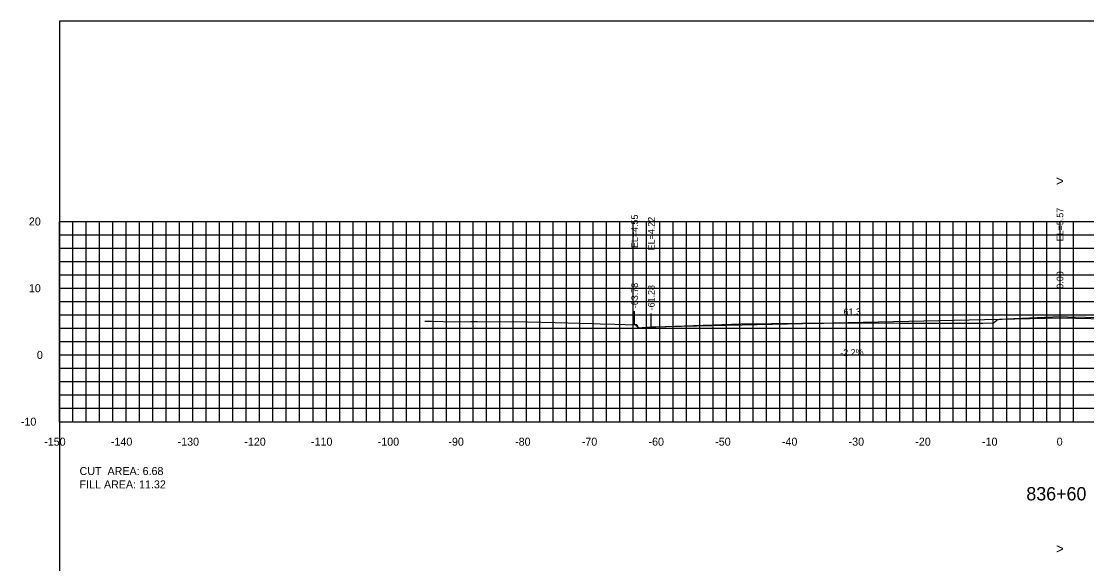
# Model space of a CAD drawing. Extents: x 1797419 to 1809236, y 248759 to 251512.
# Drawn here: x 1808595.3 to 1808755, y 250963.6 to 251044.9 of the extents above; entities that cross this region are included whole.
import ezdxf

# ---------------------------------------------------------------- set-up
doc = ezdxf.new("R2010")
doc.units = 0
for name, color, linetype in [('1', 7, 'Continuous'), ('10', 7, 'Continuous'), ('3', 7, 'Continuous'), ('31', 7, 'Continuous'), ('4', 7, 'Continuous'), ('60', 7, 'Continuous'), ('ANNO-TXT', 7, 'Continuous'), ('CL-CNST', 7, 'Continuous'), ('Level 62', 7, 'Continuous'), ('M-ROADS', 7, 'Continuous')]:
    doc.layers.add(name, color=color, linetype=linetype)

msp = doc.modelspace()

# ---------------------------------------------------------------- linework, layer by layer
for p, q in [((1808687.22, 250999.44), (1808687.22, 251001.44)), ((1808751, 251000.46), (1808751, 251002.46)), ((1808689.72, 250999.11), (1808689.72, 251001.11))]:
    msp.add_line(p, q)
msp.add_lwpolyline([(1808601, 250854.89), (1808901, 250854.89), (1808901, 251044.89), (1808601, 251044.89)], close=True)
at = {"layer": '60'}
for p, q in [((1808600.94, 251014.89), (1808601, 251014.89)), ((1808601, 250984.89), (1808601, 251014.89)), ((1808600.94, 251004.89), (1808601, 251004.89)), ((1808600.94, 250994.89), (1808601, 250994.89)), ((1808600.94, 250984.89), (1808601, 250984.89)), ((1808601, 250984.89), (1808901, 250984.89)), ((1808601, 250984.83), (1808601, 250984.89)), ((1808611, 250984.83), (1808611, 250984.89)), ((1808621, 250984.83), (1808621, 250984.89)), ((1808631, 250984.83), (1808631, 250984.89)), ((1808641, 250984.83), (1808641, 250984.89)), ((1808651, 250984.83), (1808651, 250984.89)), ((1808661, 250984.83), (1808661, 250984.89)), ((1808671, 250984.83), (1808671, 250984.89)), ((1808681, 250984.83), (1808681, 250984.89)), ((1808691, 250984.83), (1808691, 250984.89)), ((1808701, 250984.83), (1808701, 250984.89)), ((1808711, 250984.83), (1808711, 250984.89)), ((1808721, 250984.83), (1808721, 250984.89)), ((1808731, 250984.83), (1808731, 250984.89)), ((1808741, 250984.83), (1808741, 250984.89)), ((1808751, 250984.83), (1808751, 250984.89))]:
    msp.add_line(p, q, dxfattribs=at)
at = {"layer": 'CL-CNST'}
msp.add_lwpolyline([(1808687.22, 250999.44), (1808687.55, 250999.44), (1808687.72, 250998.94), (1808689.72, 250999.11), (1808751, 251000.46), (1808810.68, 250999.14), (1808812.68, 250998.98), (1808812.85, 250999.48), (1808813.18, 250999.48), (1808815.18, 250999.56), (1808820.18, 250999.66), (1808821.18, 250999.7), (1808821.48, 250999.6)], dxfattribs=at)
at = {"layer": 'Level 62'}
for p, q in [((1808601, 251014.89), (1808901, 251014.89)), ((1808601, 250984.89), (1808601, 251014.89)), ((1808603, 250984.89), (1808603, 251014.89)), ((1808605, 250984.89), (1808605, 251014.89)), ((1808607, 250984.89), (1808607, 251014.89)), ((1808609, 250984.89), (1808609, 251014.89)), ((1808611, 250984.89), (1808611, 251014.89)), ((1808613, 250984.89), (1808613, 251014.89)), ((1808615, 250984.89), (1808615, 251014.89)), ((1808617, 250984.89), (1808617, 251014.89)), ((1808619, 250984.89), (1808619, 251014.89)), ((1808621, 250984.89), (1808621, 251014.89)), ((1808623, 250984.89), (1808623, 251014.89)), ((1808625, 250984.89), (1808625, 251014.89)), ((1808627, 250984.89), (1808627, 251014.89)), ((1808629, 250984.89), (1808629, 251014.89)), ((1808631, 250984.89), (1808631, 251014.89)), ((1808633, 250984.89), (1808633, 251014.89)), ((1808635, 250984.89), (1808635, 251014.89)), ((1808637, 250984.89), (1808637, 251014.89)), ((1808639, 250984.89), (1808639, 251014.89)), ((1808641, 250984.89), (1808641, 251014.89)), ((1808643, 250984.89), (1808643, 251014.89)), ((1808645, 250984.89), (1808645, 251014.89)), ((1808647, 250984.89), (1808647, 251014.89)), ((1808649, 250984.89), (1808649, 251014.89)), ((1808651, 250984.89), (1808651, 251014.89)), ((1808653, 250984.89), (1808653, 251014.89)), ((1808655, 250984.89), (1808655, 251014.89)), ((1808657, 250984.89), (1808657, 251014.89)), ((1808659, 250984.89), (1808659, 251014.89)), ((1808661, 250984.89), (1808661, 251014.89)), ((1808663, 250984.89), (1808663, 251014.89)), ((1808665, 250984.89), (1808665, 251014.89)), ((1808667, 250984.89), (1808667, 251014.89)), ((1808669, 250984.89), (1808669, 251014.89)), ((1808671, 250984.89), (1808671, 251014.89)), ((1808673, 250984.89), (1808673, 251014.89)), ((1808675, 250984.89), (1808675, 251014.89)), ((1808677, 250984.89), (1808677, 251014.89)), ((1808679, 250984.89), (1808679, 251014.89)), ((1808681, 250984.89), (1808681, 251014.89)), ((1808683, 250984.89), (1808683, 251014.89)), ((1808685, 250984.89), (1808685, 251014.89)), ((1808687, 250984.89), (1808687, 251014.89)), ((1808689, 250984.89), (1808689, 251014.89)), ((1808691, 250984.89), (1808691, 251014.89)), ((1808693, 250984.89), (1808693, 251014.89)), ((1808695, 250984.89), (1808695, 251014.89)), ((1808697, 250984.89), (1808697, 251014.89)), ((1808699, 250984.89), (1808699, 251014.89)), ((1808701, 250984.89), (1808701, 251014.89)), ((1808703, 250984.89), (1808703, 251014.89)), ((1808705, 250984.89), (1808705, 251014.89)), ((1808707, 250984.89), (1808707, 251014.89)), ((1808709, 250984.89), (1808709, 251014.89)), ((1808711, 250984.89), (1808711, 251014.89)), ((1808713, 250984.89), (1808713, 251014.89)), ((1808715, 250984.89), (1808715, 251014.89)), ((1808717, 250984.89), (1808717, 251014.89)), ((1808719, 250984.89), (1808719, 251014.89)), ((1808721, 250984.89), (1808721, 251014.89)), ((1808723, 250984.89), (1808723, 251014.89)), ((1808725, 250984.89), (1808725, 251014.89)), ((1808727, 250984.89), (1808727, 251014.89)), ((1808729, 250984.89), (1808729, 251014.89)), ((1808731, 250984.89), (1808731, 251014.89)), ((1808733, 250984.89), (1808733, 251014.89)), ((1808735, 250984.89), (1808735, 251014.89)), ((1808737, 250984.89), (1808737, 251014.89)), ((1808739, 250984.89), (1808739, 251014.89)), ((1808741, 250984.89), (1808741, 251014.89)), ((1808743, 250984.89), (1808743, 251014.89)), ((1808745, 250984.89), (1808745, 251014.89)), ((1808747, 250984.89), (1808747, 251014.89)), ((1808749, 250984.89), (1808749, 251014.89)), ((1808751, 250984.89), (1808751, 251014.89)), ((1808753, 250984.89), (1808753, 251014.89)), ((1808601, 251012.89), (1808901, 251012.89)), ((1808601, 251010.89), (1808901, 251010.89)), ((1808601, 251008.89), (1808901, 251008.89)), ((1808601, 251006.89), (1808901, 251006.89)), ((1808601, 251004.89), (1808901, 251004.89)), ((1808601, 251002.89), (1808901, 251002.89)), ((1808601, 251000.89), (1808901, 251000.89)), ((1808601, 250998.89), (1808901, 250998.89)), ((1808601, 250996.89), (1808901, 250996.89)), ((1808601, 250994.89), (1808901, 250994.89)), ((1808601, 250992.89), (1808901, 250992.89)), ((1808601, 250990.89), (1808901, 250990.89)), ((1808601, 250988.89), (1808901, 250988.89)), ((1808601, 250986.89), (1808901, 250986.89)), ((1808601, 250984.89), (1808901, 250984.89))]:
    msp.add_line(p, q, dxfattribs=at)
at = {"layer": 'M-ROADS'}
msp.add_lwpolyline([(1808655.75, 250999.96), (1808655.86, 250999.95), (1808656.65, 250999.97), (1808656.76, 250999.96), (1808660.23, 250999.85), (1808662.65, 250999.9), (1808663.6, 250999.91), (1808671.16, 250999.83), (1808675.31, 250999.77), (1808680.93, 250999.61), (1808682.06, 250999.55), (1808684.27, 250999.48), (1808687.3, 250999.38), (1808687.34, 250999.4), (1808687.45, 250999.32), (1808687.94, 250998.89), (1808689.56, 250999.07), (1808689.72, 250999.08), (1808690.41, 250999.09), (1808703.14, 250999.55), (1808712.27, 250999.63), (1808715.59, 250999.63), (1808724.94, 250999.68), (1808727.08, 250999.66), (1808730.81, 250999.63), (1808734.45, 250999.64), (1808739.19, 250999.67), (1808739.41, 250999.67), (1808741.04, 250999.68), (1808741.55, 251000.12), (1808741.62, 251000.18), (1808741.76, 251000.19), (1808742.92, 251000.29), (1808751.05, 251000.66), (1808752.13, 251000.6), (1808760.27, 251000.44)], dxfattribs=at)

# ---------------------------------------------------------------- texts
at = {"layer": '1'}
msp.add_text('836+60', height=2, dxfattribs=at).set_placement((1808745.95, 250973.09))
at = {"layer": '10'}
for s, p in [('-150', (1808598.7, 250981.29)), ('-140', (1808608.7, 250981.29)), ('-130', (1808618.7, 250981.29)), ('-120', (1808628.7, 250981.29)), ('-110', (1808638.7, 250981.29)), ('-100', (1808648.7, 250981.29)), ('-90', (1808659.3, 250981.29)), ('-80', (1808669.3, 250981.29)), ('-70', (1808679.3, 250981.29)), ('-60', (1808689.3, 250981.29)), ('-50', (1808699.3, 250981.29)), ('-40', (1808709.3, 250981.29)), ('-30', (1808719.3, 250981.29)), ('-20', (1808729.3, 250981.29)), ('-10', (1808739.3, 250981.29)), ('0', (1808750.5, 250981.29))]:
    msp.add_text(s, height=1.2, dxfattribs=at).set_placement(p)
at = {"layer": '3'}
for s, p in [('EL=4.55', (1808687.72, 251010.91)), ('EL=5.57', (1808751.5, 251011.92)), ('EL=4.22', (1808690.22, 251010.57)), ('0.00', (1808751.5, 251004.82)), ('-63.78', (1808687.72, 251001.9)), ('-61.28', (1808690.22, 251001.57))]:
    msp.add_text(s, height=1, rotation=90, dxfattribs=at).set_placement(p)
at = {"layer": '31'}
for s, p in [('20', (1808596.4, 251014.29)), ('10', (1808596.4, 251004.29)), ('0', (1808597.6, 250994.29)), ('-10', (1808595.2, 250984.29))]:
    msp.add_text(s, height=1.2, dxfattribs=at).set_placement(p)
at = {"layer": '4'}
for s, p in [('61.3', (1808718.56, 251000.84)), ('-2.2%', (1808718.06, 250994.73))]:
    msp.add_text(s, height=1, rotation=1.2603, dxfattribs=at).set_placement(p)
at = {"layer": '60'}
for s, height, p in [('>', 1.5, (1808750.39, 251020.23)), ('-', 0.0001, (1808601, 250984.89)), ('>', 1.5, (1808750.39, 250965.12))]:
    msp.add_text(s, height=height, dxfattribs=at).set_placement(p)
at = {"layer": 'ANNO-TXT'}
for s, p in [('CUT  AREA: 6.68', (1808604, 250976.89)), ('FILL AREA: 11.32', (1808604, 250974.89))]:
    msp.add_text(s, height=1.2, dxfattribs=at).set_placement(p)

doc.saveas('drawing.dxf')
